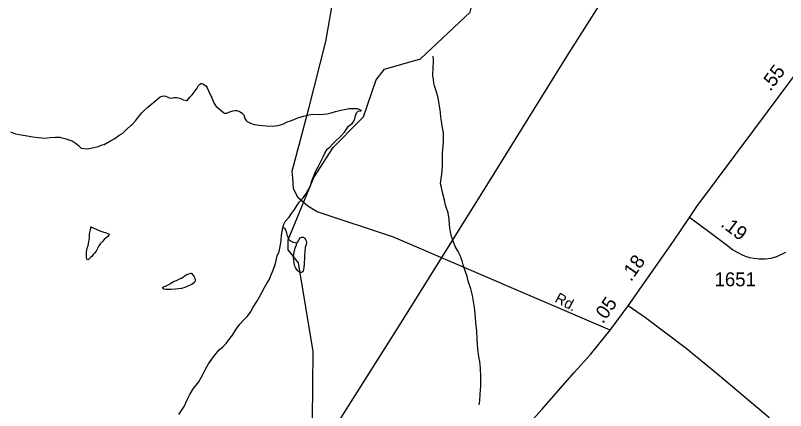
# Model space of a CAD drawing. Extents: x 2126262 to 2293712, y 749403 to 919119.
# Drawn here: x 2216301 to 2223221, y 815520 to 819070 of the extents above; entities that cross this region are included whole.
import ezdxf

# ---------------------------------------------------------------- set-up
doc = ezdxf.new("R2010")
doc.units = 0
for name, color, linetype in [('Exist Hydrographic Misc Water Feature', 7, 'Continuous'), ('Exist Road Secondary Mileage Hundredths English Label', 7, 'Continuous'), ('Exist Road Secondary Type 51 Attributed', 7, 'Continuous'), ('Exist Road Secondary Type 51 Label', 7, 'Continuous'), ('Exist Road Secondary Type 51 Number Label', 7, 'Continuous'), ('Exist Utilities Electrical Transmission Line', 7, 'Continuous')]:
    doc.layers.add(name, color=color, linetype=linetype)

msp = doc.modelspace()

# ---------------------------------------------------------------- linework, layer by layer
at = {"layer": 'Exist Hydrographic Misc Water Feature'}
for points in [[(2219386.7, 818117.9), (2219427.7, 818159.6), (2219542.7, 818491.8), (2219616.8, 818585.4), (2219940.8, 818680.4), (2220387.8, 819097.6), (2220468.8, 819424), (2220499.7, 819774.4)], [(2220468.8, 815571.5), (2220472.5, 815607.5), (2220476, 815667.5), (2220481.5, 815739.5), (2220483.2, 815821.5), (2220480.5, 815899.4), (2220474.2, 815959.3), (2220465.7, 816001.3), (2220461.8, 816027.3), (2220457.3, 816075.2), (2220450.8, 816155.1), (2220448.3, 816233), (2220437.9, 816307), (2220433.3, 816390.9), (2220424.9, 816446.9), (2220416.5, 816500.7), (2220408.1, 816554.7), (2220393.8, 816614.5), (2220373.3, 816674.4), (2220359.1, 816724.3), (2220342.5, 816774.2), (2220324.3, 816828), (2220314, 816865.9), (2220297.8, 816911.8), (2220279.6, 816949.7), (2220253.1, 816993.4), (2220236.9, 817035.3), (2220218.7, 817083.2), (2220208.2, 817141.1), (2220201.8, 817189), (2220197.5, 817239), (2220189.1, 817295), (2220168.8, 817356.8), (2220164.5, 817364.8), (2220156.3, 817410.7), (2220142.2, 817466.5), (2220129.7, 817524.5), (2220121.5, 817556.4), (2220125.2, 817604.4), (2220132.9, 817644.4), (2220138.3, 817712.4), (2220139.9, 817778.4), (2220139.7, 817836.4), (2220143.2, 817892.4), (2220148.9, 817942.4), (2220148.3, 817982.4), (2220148.3, 818016.4), (2220142.2, 818044.3), (2220135.8, 818078.3), (2220129.7, 818118.2), (2220123.3, 818156.1), (2220119.2, 818196.2), (2220110.6, 818258), (2220102.4, 818310), (2220096, 818341.9), (2220079.6, 818399.8), (2220067.3, 818435.7), (2220061.4, 818461.6), (2220057.1, 818497.6), (2220052.8, 818523.5), (2220052.6, 818551.5), (2220054.4, 818581.5), (2220054.2, 818613.5), (2220056.1, 818637.5), (2220057.9, 818663.5), (2220057.9, 818675.5), (2220057.7, 818683.5), (2220053.6, 818697.5), (2220051.5, 818703.5)], [(2216257.7, 818023.7), (2216302, 818006), (2216335.8, 818000.3), (2216405.9, 817986.8), (2216457.8, 817979.1), (2216507.8, 817971.5), (2216562, 817967.9), (2216611.8, 817972.2), (2216659.8, 817976.5), (2216700, 817976.8), (2216717.8, 817970.9), (2216743.8, 817963.1), (2216781.8, 817953.4), (2216812.1, 817941.5), (2216838.2, 817923.7), (2216866.3, 817899.9), (2216890.5, 817878.1), (2216918.3, 817874.3), (2216946.4, 817872.5), (2216994.4, 817878.8), (2217044.5, 817891.2), (2217080.1, 817907.4), (2217098.2, 817911.5), (2217155.8, 817941.9), (2217195.6, 817964.2), (2217233.3, 817994.4), (2217265.3, 818012.6), (2217299.1, 818044.9), (2217341, 818083.1), (2217350.8, 818091.2), (2217378.7, 818121.4), (2217406.4, 818159.6), (2217436.1, 818193.7), (2217463.8, 818221.9), (2217491.7, 818246.1), (2217527.3, 818274.4), (2217563.4, 818304.6), (2217583.1, 818322.7), (2217601.2, 818336.8), (2217620.9, 818344.9), (2217636.8, 818347.1), (2217650.8, 818345.2), (2217664.9, 818339.2), (2217675.2, 818333.3), (2217685, 818329.4), (2217703.1, 818327.5), (2217727.1, 818331.7), (2217751.1, 818331.9), (2217787.1, 818322.1), (2217809.1, 818312.3), (2217825.1, 818308.4), (2217837.2, 818304.4), (2217843.1, 818306.5), (2217857.1, 818320.6), (2217869, 818334.7), (2217888.9, 818356.8), (2217916.5, 818391), (2217934.4, 818415.1), (2217946.1, 818439.1), (2217958.2, 818451.2), (2217966.2, 818459.2), (2217974.2, 818459.3), (2217990.2, 818453.4), (2218004.1, 818443.6), (2218014.1, 818433.6), (2218024.4, 818417.7), (2218038.5, 818385.8), (2218062.9, 818334), (2218087.1, 818278.2), (2218103.3, 818252.3), (2218127.5, 818232.5), (2218151.5, 818212.6), (2218171.8, 818196.8), (2218179.8, 818190.8), (2218199.9, 818193), (2218217.6, 818199.1), (2218235.6, 818205.2), (2218255.7, 818211.4), (2218275.6, 818215.5), (2218289.5, 818215.6)], [(2218289.5, 818215.6), (2218307.6, 818209.7), (2218319.7, 818203.8), (2218341.8, 818188), (2218351.9, 818176), (2218362.1, 818144.1), (2218374.2, 818126.2), (2218384.1, 818116.2), (2218394.3, 818110.3), (2218414.4, 818100.5), (2218446.4, 818090.7), (2218490.3, 818083), (2218554.5, 818077.4), (2218608.4, 818075.8), (2218660.5, 818082.2), (2218702.3, 818092.5), (2218744.1, 818112.8), (2218780.2, 818125), (2218837.8, 818149.4), (2218889.7, 818163.7), (2218937.7, 818178), (2218975.6, 818182.3), (2219035.7, 818178.7), (2219101.5, 818185.1), (2219137.4, 818195.4), (2219177.4, 818207.6), (2219225.2, 818218), (2219259.2, 818224.2), (2219299.2, 818232.5), (2219329.1, 818234.7), (2219353.1, 818234.9), (2219373, 818233), (2219393.1, 818223.1), (2219403.2, 818217.2), (2219409.1, 818213.3)], [(2218704.6, 817162.8), (2218706.6, 817174.8), (2218716.4, 817198.9), (2218724.4, 817218.9), (2218754.2, 817251.1), (2218759.9, 817257.1), (2218781.7, 817289.3), (2218809.3, 817327.5), (2218833.1, 817365.6), (2218853, 817393.7), (2218886.6, 817431.9), (2218916.4, 817472.1), (2218948.2, 817530.3), (2218965.6, 817584.4), (2218989.4, 817642.6), (2219001.1, 817672.6), (2219024.6, 817714.8), (2219044.3, 817756.9), (2219066.1, 817799.1), (2219081.8, 817833.1), (2219103.6, 817867.3), (2219125.5, 817887.5), (2219151.4, 817913.5), (2219179, 817941.7), (2219218.8, 817978), (2219256.6, 818022.3), (2219294.1, 818074.5), (2219328.1, 818098.8), (2219341.9, 818118.8), (2219351.7, 818140.9), (2219357.6, 818168.9), (2219365.4, 818194.9), (2219381, 818209.1), (2219399.1, 818213.2), (2219409.1, 818213.3)], [(2218958.7, 813740.9), (2218846.8, 814281.2), (2218841.6, 814957), (2218971.6, 815439.9), (2218975.8, 816049.8), (2218845.8, 816846.4), (2218752.7, 816963.2), (2218752.7, 817055), (2218981.7, 817614.5), (2219154.8, 817883.1), (2219386.7, 818117.9)], [(2216979, 817169), (2217027.4, 817149.3), (2217059.4, 817135.5), (2217085.3, 817125.7), (2217115.6, 817115.9), (2217131.6, 817112), (2217141.6, 817108.1), (2217143.7, 817100.1), (2217141.6, 817094.1), (2217131.8, 817082.1), (2217115.8, 817072), (2217099.8, 817055.9), (2217082.2, 817039.7), (2217066.2, 817021.6), (2217050.4, 816999.5), (2217038.5, 816975.5), (2217026.6, 816951.4), (2217010.8, 816933.3), (2217000.8, 816921.2), (2216987, 816905.1), (2216975.1, 816895.1), (2216957.1, 816876.9), (2216951.4, 816874.9), (2216945, 816876.9), (2216943.2, 816880.9), (2216939.1, 816898.8), (2216938.8, 816922.8), (2216940.9, 816946.8), (2216946.6, 816978.9), (2216954.4, 817002.9), (2216960.2, 817036.9), (2216965.9, 817072.9), (2216967.6, 817108.9), (2216971.7, 817130.9), (2216975.3, 817143), (2216977.4, 817157), (2216979, 817169)], [(2217770.3, 815483), (2217815.9, 815555.3), (2217843.5, 815615.5), (2217869.2, 815665.6), (2217898.9, 815713.8), (2217948.3, 815778.1), (2217985.8, 815842.4), (2218011.7, 815896.5), (2218035.3, 815938.7), (2218064.8, 815982.9), (2218090.6, 816015), (2218130.4, 816065.3), (2218166.1, 816093.5), (2218193.8, 816123.6), (2218217.6, 816153.8), (2218251.4, 816198), (2218285, 816252.2), (2218316.6, 816296.5), (2218352.3, 816334.7), (2218384.1, 816364.9), (2218413.8, 816405.1), (2218437.6, 816449.2), (2218469.4, 816499.4), (2218492.9, 816541.5), (2218516.5, 816579.7), (2218540.3, 816623.9), (2218564.1, 816666.1), (2218579.9, 816694.1), (2218599.6, 816740.2), (2218615.4, 816774.4), (2218629.1, 816814.4), (2218636.9, 816840.4), (2218654.3, 816910.5), (2218670.1, 816948.6), (2218679.9, 816992.7), (2218687.3, 817048.7), (2218693.1, 817094.7), (2218698.8, 817128.8), (2218704.6, 817162.8)], [(2218829.6, 817019.7), (2218815.7, 817025.6), (2218801.5, 817029.5), (2218779.4, 817037.4), (2218769.3, 817043.3), (2218763.4, 817049.3), (2218757.5, 817053.2), (2218755.4, 817063.2), (2218751.1, 817073.2), (2218747.2, 817083.1), (2218743.1, 817095.1), (2218738.8, 817113.1), (2218734.9, 817131), (2218730.8, 817143), (2218724.6, 817153), (2218714.6, 817158.9), (2218704.6, 817162.8)], [(2218829.6, 817019.7), (2218833.5, 817027.7), (2218843.4, 817045.8), (2218851.4, 817059.9), (2218859.2, 817071.9), (2218873.1, 817078), (2218889.1, 817078.1), (2218897.1, 817072.2), (2218901.2, 817066.2), (2218907.3, 817056.2), (2218913.3, 817044.3), (2218915.3, 817028.3), (2218913.7, 817012.3), (2218905.9, 816986.2), (2218900.2, 816948.3), (2218898.3, 816912.2), (2218898.5, 816878.2), (2218896.7, 816860.2), (2218894.8, 816838.3), (2218893.2, 816806.3), (2218889.1, 816786.2), (2218885.2, 816774.2), (2218879.3, 816766.1), (2218871.3, 816760.1)], [(2218871.3, 816760.1), (2218859.4, 816760), (2218845.4, 816767.9), (2218833.1, 816779.8), (2218821, 816797.8), (2218810.8, 816815.7), (2218804.8, 816839.6), (2218802.6, 816871.6), (2218800.3, 816889.6), (2218800.3, 816903.6), (2218802.2, 816927.6), (2218808.1, 816957.5), (2218817.9, 816987.6), (2218825.5, 817009.7), (2218829.6, 817019.7)], [(2217808.1, 816718.8), (2217817.9, 816726.9), (2217839.8, 816741.1), (2217859.9, 816749.2), (2217875.9, 816753.3), (2217883.5, 816753.4), (2217897.9, 816733.4), (2217905.9, 816721.5), (2217912, 816709.5), (2217916.1, 816693.5), (2217916.1, 816685.6), (2217914.3, 816677.5), (2217900.3, 816665.5), (2217888.4, 816655.4), (2217866.5, 816643.2), (2217850.5, 816637.1), (2217822.6, 816625), (2217794.5, 816616.8), (2217766.8, 816612.6), (2217740.8, 816610.4), (2217696.9, 816608.1), (2217652.8, 816607.8), (2217634.8, 816611.7), (2217626.8, 816615.6), (2217622.7, 816621.6), (2217626.6, 816627.6), (2217632.5, 816631.7), (2217648.5, 816637.7), (2217678.7, 816652), (2217698.4, 816664.1), (2217722.4, 816678.2), (2217754.1, 816692.5), (2217776.1, 816702.6), (2217794.1, 816710.7), (2217808.1, 816718.8)]]:
    msp.add_lwpolyline(points, dxfattribs=at)
at = {"layer": 'Exist Road Secondary Type 51 Attributed'}
msp.add_line((2221646.1, 816240.7), (2221805.6, 816459.2), dxfattribs=at)
for points in [[(2222357.7, 817255.7), (2222423.8, 817354.4), (2222935.8, 818040.1), (2223374, 818626.6), (2223586, 819003.6), (2223725.4, 819274.7), (2223792.3, 819495.3), (2223823.5, 819707)], [(2221646.1, 816240.7), (2219699.3, 817076.8), (2219012.1, 817303.8), (2218928.4, 817355.4), (2218840.5, 817430.8), (2218798.7, 817513.2), (2218792.4, 817611.7), (2218786.8, 817670.3), (2218936.8, 818233.8), (2219089.6, 818836.4), (2219145.4, 819143.6)], [(2221805.6, 816459.2), (2222214.5, 817041.6), (2222357.7, 817255.7)], [(2223221.3, 816939.6), (2223139.2, 816900.5), (2223088.4, 816886.8), (2223037.6, 816881), (2222984.8, 816881), (2222937.9, 816884.9), (2222900.8, 816892.7), (2222861.7, 816904.4), (2222828.5, 816918.1), (2222795.2, 816935.7), (2222744.4, 816965), (2222686.3, 817009.5), (2222544.2, 817116), (2222357.7, 817255.7)], [(2224424.9, 811806.5), (2224392.8, 811916.8), (2224382.3, 812101.8), (2224380.9, 812289), (2224378.8, 812778.5), (2224378.1, 813055.8), (2224354.4, 813182.9), (2224298.6, 813319.7), (2224096.9, 813711.5), (2223978.3, 813936.3), (2223751.6, 814396.5), (2223453.6, 814978.2), (2223344.1, 815168.9), (2223233.8, 815303), (2223066.4, 815460.8), (2222630.3, 815830.2), (2222327.5, 816078.8), (2221961.2, 816351.9), (2221805.6, 816459.2)], [(2217488.2, 813316.3), (2217621.3, 813323.9), (2218123, 813323.2), (2218385.3, 813327.4), (2218502.6, 813342.8), (2218889.8, 813430.1), (2219164.7, 813519.4), (2219301.5, 813599), (2219417.3, 813684.2), (2219638.5, 813926.6), (2219988, 814332.3), (2220186.2, 814557.1), (2220629.2, 815070.4), (2220837.2, 815313.4), (2221033.2, 815532), (2221320.7, 815861.6), (2221467.2, 816022.2), (2221646.1, 816240.7)]]:
    msp.add_lwpolyline(points, dxfattribs=at)
at = {"layer": 'Exist Utilities Electrical Transmission Line'}
msp.add_lwpolyline([(2258589.5, 855961.6), (2224042.3, 823040.9), (2221931.1, 819772.5), (2221268.6, 818725.6), (2220543, 817556.7), (2219765.7, 816313.7), (2218840.6, 814848.5), (2217782.2, 813143.1), (2216956.9, 811828.2)], dxfattribs=at)

# ---------------------------------------------------------------- texts
at = {"layer": 'Exist Road Secondary Mileage Hundredths English Label'}
for s, rotation, p in [('.55', 53.24099, (2223084.9, 818381.6)), ('.19', 322.55814, (2222630.7, 817180.7)), ('.18', 54.92973, (2221832.4, 816672.2)), ('.05', 54.92973, (2221580.2, 816294))]:
    msp.add_text(s, height=125, rotation=rotation, dxfattribs=at).set_placement(p)
at = {"layer": 'Exist Road Secondary Type 51 Label'}
msp.add_text('Rd.', height=95, rotation=331.83854, dxfattribs=at).set_placement((2221140.4, 816500.5))
at = {"layer": 'Exist Road Secondary Type 51 Number Label'}
msp.add_text('1651', height=125, dxfattribs=at).set_placement((2222582.7, 816636.6))

doc.saveas('drawing.dxf')
